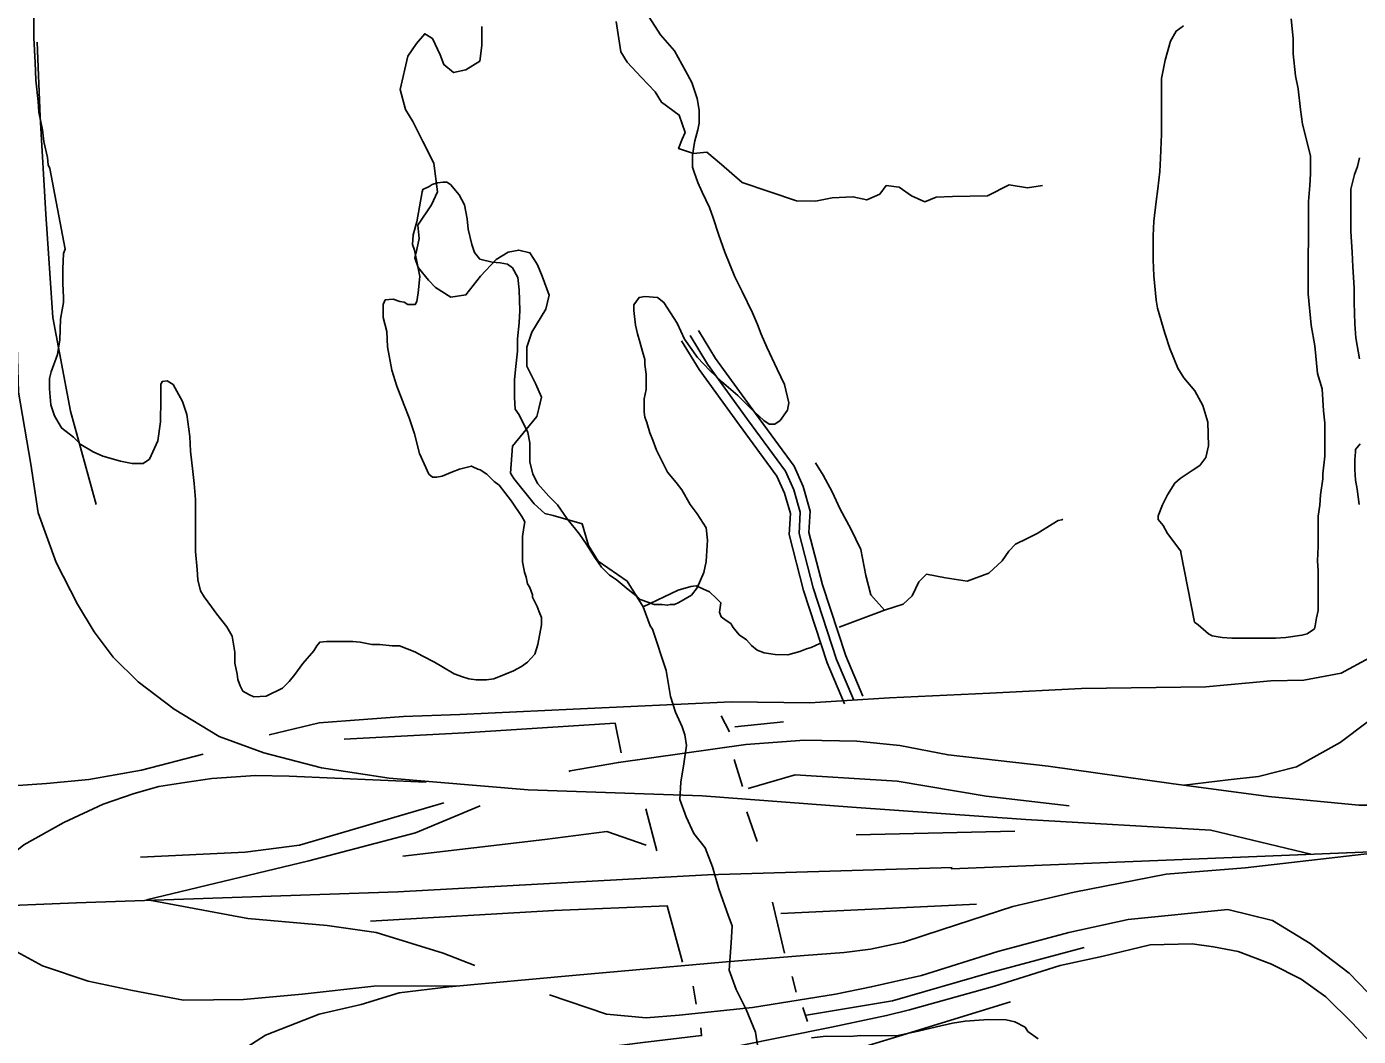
# Model space of a CAD drawing. Extents: x 3313442 to 3351311, y 721974 to 747360.
# Drawn here: x 3336009 to 3338028, y 730435 to 731966 of the extents above; entities that cross this region are included whole.
import ezdxf

# ---------------------------------------------------------------- set-up
doc = ezdxf.new("R2010")
doc.units = 0
for name, color, linetype in [('V-ROAD-CNTR', 7, 'Continuous'), ('V-SITE-VEGE', 7, 'Continuous'), ('V-TOPO-SHOR', 7, 'Continuous')]:
    doc.layers.add(name, color=color, linetype=linetype)

msp = doc.modelspace()

# ---------------------------------------------------------------- linework, layer by layer
at = {"layer": 'V-ROAD-CNTR'}
for points in [[(3338950.7, 731711.3), (3338900.3, 731641.9), (3338861.4, 731588.6), (3338818.6, 731546.9), (3338774.6, 731514.7), (3338715, 731481.5), (3338601.4, 731418), (3338520.4, 731372.8), (3338452.4, 731334.8), (3338382.8, 731291.2), (3338329.9, 731242.6), (3338276.8, 731184.2), (3338205, 731089), (3338127.5, 730998.9), (3338080.3, 730941.2), (3338000.6, 730881.2), (3337934.3, 730844.2), (3337876.5, 730829.3), (3337830.5, 730824.4), (3337764, 730816.2)], [(3337955.9, 730711.6), (3337804.1, 730748.3), (3337523.9, 730764.5), (3337259.9, 730782.8), (3337033.1, 730800.4), (3336768.9, 730809.4), (3336558.3, 730826.9), (3336455.9, 730842.5), (3336368.1, 730865.5), (3336300.3, 730890), (3336232.5, 730931.5), (3336177.8, 730972.8), (3336139.8, 731010.3), (3336110.7, 731048.8), (3336085.6, 731090.8), (3336053.4, 731154.1), (3336025.9, 731229.5), (3336014.8, 731303.1), (3335996, 731412.2), (3335990, 731620.5), (3335989.5, 731688.6)], [(3337262.7, 730945.4), (3337236.5, 731007.1), (3337201.1, 731115.7), (3337179.8, 731198.1), (3337181.8, 731230.2), (3337172, 731264.3), (3337159.3, 731292.6), (3337101.7, 731370.8), (3337040.8, 731454.8), (3337014.5, 731498)], [(3337276.5, 730951.3), (3337250.6, 731012.3), (3337215.5, 731119.9), (3337194.9, 731199.5), (3337196.9, 731231.9), (3337186.1, 731269.4), (3337172.3, 731300.2), (3337113.8, 731379.7), (3337053.3, 731463.2), (3337027.3, 731505.8)], [(3337248.9, 730939.5), (3337222.5, 731001.8), (3337186.7, 731111.5), (3337164.7, 731196.6), (3337166.7, 731228.5), (3337157.8, 731259.1), (3337146.2, 731285), (3337089.5, 731362), (3337028.3, 731446.5), (3337001.7, 731490.2)], [(3336662, 730512), (3336535.2, 730511.5), (3336426.3, 730499.7), (3336337.5, 730491.6), (3336246.6, 730490.6), (3336169.2, 730505.1), (3336101.6, 730519.2), (3336032.6, 730542.4), (3335982.5, 730569.8), (3335939.6, 730598), (3335907.6, 730622.8), (3335877.3, 730652.7), (3335834.7, 730693.4), (3335801.4, 730743.8), (3335771.2, 730785.5), (3335746.8, 730834.2), (3335728.1, 730884.2), (3335712.6, 730936.2), (3335703.6, 730988.1), (3335699.9, 731062), (3335697, 731160.7), (3335693.2, 731260.4), (3335677.5, 731451.6)], [(3338045.1, 731009.5), (3338001.7, 730986.2), (3337945.4, 730975.6), (3337895.3, 730974.6), (3337796.6, 730965.6), (3337608.3, 730962.9), (3337469.2, 730955.8), (3337317.2, 730948.7), (3337196, 730941.4), (3337077.6, 730942.7), (3336837.2, 730931.4), (3336665.6, 730923.5), (3336580, 730920.6), (3336519.6, 730916), (3336452.2, 730910.9), (3336376.4, 730892.6)], [(3336830.6, 730837.1), (3336833, 730838), (3336905.9, 730850.8), (3337099.4, 730878.2), (3337188.1, 730884.8), (3337267.4, 730883.2), (3337332.7, 730876.3), (3337405.8, 730862.1), (3337557.6, 730845.1), (3337744.1, 730818.9), (3337891.7, 730799.2), (3338028.6, 730785.8), (3338124.3, 730786.1), (3338263.5, 730795.2), (3338424.7, 730802.7), (3338532.8, 730810.9), (3338608.5, 730813.2)], [(3336276.2, 730863.6), (3336182.8, 730839.2), (3336103.1, 730825.1), (3336038.9, 730818.9), (3335987.9, 730815.1)], [(3335914.8, 730649.1), (3335952.5, 730685.2), (3336004.5, 730725.7), (3336065.2, 730759.9), (3336124.4, 730787.6), (3336171.7, 730803.6), (3336209.2, 730814.1), (3336248.6, 730820.6), (3336289.3, 730826.5), (3336355.8, 730830.8), (3336406.9, 730829.9), (3336614.5, 730820.8)], [(3336190.3, 730642.6), (3336436.3, 730701.5), (3336598.3, 730743.9), (3336696.5, 730784.8)], [(3337410.9, 730691.2), (3337410.9, 730689.7), (3337886.9, 730708.8), (3338343.4, 730727.5), (3338586.9, 730739.2)], [(3336299.8, 730392), (3336370.6, 730437.3), (3336451.9, 730469.1), (3336515.8, 730483.9), (3336573.7, 730501.4), (3336648.8, 730510.8), (3336836.5, 730527.7), (3337069.3, 730548.6), (3337187.7, 730558.1), (3337248.2, 730562.5), (3337288.1, 730567.6), (3337338.2, 730578.2), (3337397, 730597.5), (3337503.8, 730632.2), (3337596.9, 730654.1), (3337736.5, 730681.2), (3337856.6, 730691), (3338080.2, 730716.7)], [(3335935.4, 730631.7), (3336084.2, 730638), (3336571.3, 730654.7), (3337040.9, 730680.4), (3337412, 730691.3)], [(3336195, 730641.8), (3336344.2, 730614.3), (3336464.3, 730603.8), (3336538.5, 730592.8), (3336640.4, 730561.4), (3336688.1, 730542.7)], [(3336801.4, 730498.7), (3336887.7, 730468.9), (3336947.9, 730463.6), (3336997.9, 730467.5), (3337109.4, 730479.2), (3337234.9, 730499.7), (3337289.3, 730510.4), (3337365.5, 730527.7), (3337481.1, 730564.1), (3337589, 730593), (3337678.7, 730612.5), (3337830.1, 730627.7), (3337898, 730611.2), (3337954.7, 730576.3), (3338013.9, 730531.2), (3338098.7, 730444)], [(3337347.4, 730475.6), (3337476, 730511.6), (3337576, 730542.7), (3337641.2, 730557.3), (3337712.1, 730574.2), (3337775.9, 730575.6), (3337808.3, 730571.3), (3337845.7, 730564.4), (3337896.2, 730544.8), (3337941.2, 730522.1), (3337978.5, 730495.5), (3338019.1, 730455.6), (3338077.6, 730392.4)], [(3336284.7, 730334.3), (3336318.5, 730334.8), (3336461.7, 730353.1), (3336628.2, 730367.6), (3336794.1, 730379.3), (3336904.1, 730391.4), (3336992.1, 730404.2), (3337085.9, 730420.5), (3337229.1, 730449.6), (3337312.7, 730466.9), (3337347.4, 730475.6)]]:
    msp.add_lwpolyline(points, dxfattribs=at)
at = {"layer": 'V-SITE-VEGE'}
for points in [[(3336066.8, 731629.2), (3336043.6, 731751.2), (3336041.4, 731756.7), (3336040.3, 731767.8), (3336034.8, 731792.2), (3336032.6, 731810), (3336027.1, 731836.6), (3336026, 731853.2), (3336022.7, 731885.4), (3336021.6, 731912), (3336019.5, 731949.7), (3336019.5, 731995.2)], [(3336943.3, 731995.2), (3336969.9, 731954.1), (3336990.9, 731929.7), (3337007.5, 731899.7), (3337017.5, 731882), (3337025.2, 731857.6), (3337028.5, 731839.8), (3337028.5, 731819.9), (3337026.3, 731809.9), (3337021.8, 731793.3), (3337020.7, 731787.7), (3337018.5, 731771.1), (3337018.5, 731753.3), (3337020.7, 731745.6), (3337026.2, 731730), (3337032.8, 731715.6), (3337043.9, 731692.3), (3337049.4, 731676.8), (3337058.3, 731650.2), (3337067.1, 731624.6), (3337082.6, 731586.9), (3337093.6, 731564.7), (3337109.1, 731532.5), (3337116.9, 731514.8), (3337122.4, 731500.4), (3337131.2, 731480.4), (3337146.7, 731447.1), (3337157.8, 731423.8), (3337164.4, 731396.1), (3337162.2, 731385), (3337151.1, 731369.5), (3337143.3, 731363.9), (3337134.4, 731363.9), (3337126.7, 731369.5), (3337105.6, 731388.4), (3337086.8, 731407.2), (3337062.4, 731428.3), (3337044.7, 731445), (3337025.9, 731465), (3337005.9, 731492.7), (3336994.9, 731517.1), (3336975, 731548.2), (3336965, 731556), (3336946.1, 731557.1), (3336937.3, 731556), (3336929.5, 731544.9), (3336929.5, 731536.1), (3336931.7, 731513.9), (3336935, 731500.6), (3336938.3, 731488.4), (3336942.7, 731474), (3336946, 731461.7), (3336946, 731454), (3336948.2, 731439.6), (3336948.2, 731416.3), (3336944.8, 731401.9), (3336944.8, 731381.9), (3336945.9, 731374.1), (3336949.2, 731366.4), (3336953.6, 731350.8), (3336958.1, 731339.7), (3336963.6, 731324.2), (3336980.2, 731290.9), (3336993.5, 731275.4), (3337002.3, 731264.3), (3337014.5, 731242.1), (3337025.6, 731227.6), (3337038.9, 731206.6), (3337041.1, 731187.7)], [(3337925.9, 731978.5), (3337929.2, 731948.5), (3337929.2, 731925.2), (3337932.5, 731892), (3337936.9, 731872), (3337940.2, 731840.9), (3337943.5, 731818.8), (3337951.2, 731786.6), (3337955.6, 731769.9), (3337955.6, 731743.3), (3337954.4, 731725.6), (3337952.2, 731701.2), (3337952, 731561.5), (3337956.4, 731513.8), (3337961.9, 731482.7), (3337966.3, 731440.6), (3337972.9, 731417.3), (3337975.1, 731384), (3337977.3, 731365.1), (3337977.2, 731315.2), (3337973.9, 731288.6), (3337973.9, 731280.8), (3337970.5, 731256.5), (3337969.4, 731240.9), (3337967.1, 731224.3), (3337967.1, 731178.8), (3337966, 731156.6), (3337967, 731141.1), (3337967, 731081.2), (3337964.7, 731070.1), (3337962.5, 731057.9), (3337961.4, 731053.5), (3337950.3, 731045.8), (3337942.5, 731043.6), (3337918.1, 731040.3), (3337902.6, 731039.2), (3337836.1, 731039.2), (3337821.6, 731040.4), (3337806.1, 731042.6), (3337800.6, 731045.9), (3337785.1, 731059.3), (3337779.5, 731063.7), (3337758.6, 731169.1), (3337758.6, 731171.3), (3337738.7, 731198), (3337732, 731210.2), (3337724.3, 731219), (3337724.3, 731224.6), (3337730.9, 731241.2), (3337738.7, 731256.7), (3337749.8, 731274.5), (3337757.6, 731281.1), (3337765.4, 731286.6), (3337777.6, 731294.4), (3337787.6, 731301), (3337796.5, 731313.2), (3337800.9, 731331), (3337799.9, 731366.5), (3337792.1, 731392), (3337779.9, 731414.2), (3337763.3, 731434.1), (3337754.5, 731448.6), (3337742.3, 731478.5), (3337734.6, 731501.8), (3337723.5, 731539.6), (3337721.3, 731551.8), (3337718.1, 731588.4), (3337717, 731612.8), (3337717, 731649.4), (3337718.1, 731671.5), (3337721.5, 731701.5), (3337723.8, 731720.3), (3337727.1, 731746.9), (3337728.2, 731766.9), (3337729.4, 731803.5), (3337729.5, 731887.8), (3337735.1, 731915.5), (3337742.9, 731944.3), (3337751.8, 731959.8), (3337762.9, 731967.6)], [(3338029.5, 731462.7), (3338024, 731494.8), (3338022.9, 731515.9), (3338021.9, 731548.1), (3338021.9, 731570.2), (3338019.7, 731602.4), (3338018.6, 731624.6), (3338016.5, 731655.6), (3338016.5, 731720), (3338022.1, 731742.1), (3338026.6, 731754.3), (3338029.9, 731767.6)], [(3337041.1, 731187.7), (3337038.8, 731155.5), (3337035.5, 731138.9), (3337025.4, 731115.6), (3337016.6, 731104.6), (3336997.7, 731093.5), (3336991, 731090.2), (3336984.4, 731090.2), (3336979.9, 731089.1), (3336972.2, 731090.2), (3336960, 731090.2), (3336952.2, 731093.5), (3336938.9, 731098), (3336934.5, 731102.4), (3336925.6, 731109.1), (3336917.9, 731115.8), (3336902.4, 731128), (3336892.4, 731134.7), (3336880.2, 731146.9), (3336870.2, 731161.3), (3336857, 731182.4), (3336847, 731196.8), (3336828.2, 731220.1), (3336813.8, 731241.2), (3336800.5, 731254.5), (3336783.9, 731273.4), (3336776.1, 731287.8), (3336771.7, 731306.7), (3336771.7, 731335.5), (3336768.4, 731351.1), (3336755.2, 731377.7), (3336749.6, 731386.6), (3336748.5, 731404.3), (3336748.6, 731430.9), (3336749.7, 731446.5), (3336753.1, 731474.2), (3336753.1, 731493), (3336755.3, 731517.4), (3336756.5, 731536.3), (3336755.4, 731567.3), (3336753.2, 731586.2), (3336745.4, 731600.6), (3336737.7, 731606.2), (3336726.6, 731608.4), (3336714.4, 731609.5), (3336695.6, 731614), (3336687.8, 731624), (3336683.4, 731636.2), (3336677.9, 731659.5), (3336676.8, 731675), (3336672.4, 731696.1), (3336664.6, 731711.6), (3336651.3, 731727.2), (3336645.8, 731730.5), (3336640.2, 731730.5), (3336631.4, 731729.4), (3336623.6, 731727.2), (3336619.2, 731723.9), (3336609.2, 731719.4), (3336608.1, 731716.1), (3336600.2, 731670.7), (3336594.7, 731650.7), (3336593.6, 731636.3), (3336596.9, 731627.4), (3336601.3, 731605.2), (3336604.6, 731587.5), (3336602.3, 731563.1), (3336600.1, 731549.8), (3336597.9, 731545.3), (3336586.8, 731545.4), (3336581.2, 731548.7), (3336574.6, 731549.8), (3336564.6, 731553.1), (3336552.4, 731552.1), (3336549.1, 731545.4), (3336549.1, 731525.4), (3336554.6, 731504.4), (3336555.7, 731481.1), (3336562.3, 731445.6), (3336570, 731421.2), (3336581.1, 731392.3), (3336588.8, 731373.5), (3336596.5, 731349.1), (3336604.3, 731319.1), (3336618.6, 731288), (3336624.2, 731283.6), (3336630.8, 731283.6), (3336638.6, 731284.7), (3336654.1, 731291.3), (3336665.2, 731295.7), (3336683, 731300.1), (3336685.2, 731299), (3336693, 731295.7), (3336696.3, 731294.6), (3336706.3, 731287.9), (3336717.3, 731276.8), (3336725.1, 731271.3), (3336733.9, 731260.2), (3336743.9, 731246.8), (3336759.4, 731223.5), (3336763.8, 731215.8)], [(3336763.8, 731215.8), (3336762.7, 731206.9), (3336760.5, 731193.6), (3336760.4, 731154.8), (3336763.7, 731139.2), (3336766, 731131.5), (3336768.2, 731121.5), (3336771.5, 731115.9), (3336775.9, 731104.8), (3336775.9, 731101.5), (3336782.5, 731087.1), (3336785.9, 731079.3), (3336789.2, 731070.5), (3336789.2, 731059.4), (3336783.6, 731029.4), (3336779.1, 731015), (3336768, 731002.8), (3336759.1, 730996.2), (3336746.9, 730989.5), (3336735.8, 730985.1), (3336717, 730977.4), (3336705.9, 730976.3), (3336690.4, 730976.3), (3336679.3, 730977.4), (3336669.3, 730980.8), (3336657.1, 730985.2), (3336638.3, 730996.3), (3336627.2, 731003), (3336609.4, 731011.9), (3336597.2, 731018.6), (3336574, 731027.5), (3336562.9, 731027.5), (3336544, 731029.7), (3336531.8, 731029.7), (3336514.1, 731033.1), (3336503, 731034.2), (3336463.1, 731034.2), (3336453.1, 731033.1), (3336448.6, 731027.6), (3336444.2, 731019.9), (3336427.5, 731001), (3336415.3, 730984.4), (3336406.4, 730973.3), (3336396.4, 730963.3), (3336372, 730951.2), (3336353.2, 730950.1), (3336346.5, 730953.4), (3336336.6, 730959), (3336332.1, 730966.8), (3336328.8, 730976.7), (3336327.7, 730984.5), (3336324.4, 731001.1), (3336324.4, 731017.8), (3336320, 731042.2), (3336312.3, 731056.6), (3336296.8, 731075.5), (3336289, 731086.6), (3336277.9, 731102.1), (3336272.4, 731111), (3336268, 731127.6), (3336266.9, 731143.2), (3336264.7, 731170.9), (3336264.8, 731249.6), (3336262.6, 731274), (3336260.4, 731291.8), (3336257.1, 731322.8), (3336256.1, 731345), (3336251.7, 731378.3), (3336245, 731398.3), (3336230.6, 731423.8), (3336221.8, 731429.4), (3336214, 731428.3), (3336211.8, 731423.8), (3336211.8, 731401.6), (3336211.7, 731367.3), (3336207.3, 731338.4), (3336195, 731310.7), (3336185, 731304.1), (3336168.4, 731304.1), (3336150.7, 731307.4), (3336124, 731315.2), (3336109.6, 731321.9), (3336090.8, 731333), (3336079.7, 731344.1), (3336062, 731357.5), (3336059.8, 731360.8), (3336050.9, 731376.3), (3336045.4, 731393), (3336043.2, 731417.4), (3336043.2, 731432.9), (3336045.5, 731442.9), (3336055.5, 731469.5), (3336058.8, 731491.7), (3336060, 731522.7), (3336062.2, 731537.1), (3336064.4, 731548.2), (3336064.5, 731556), (3336063.4, 731577), (3336063.4, 731599.2), (3336064.5, 731622.5), (3336066.8, 731629.2)], [(3338029.3, 731242), (3338026, 731265.3), (3338023.8, 731278.6), (3338022.7, 731295.2), (3338022.7, 731309.6), (3338023.8, 731321.8), (3338023.8, 731325.1), (3338030.5, 731334)], [(3337198.7, 730433.4), (3337220.9, 730435.6), (3337257.5, 730435.5), (3337273.1, 730436.6), (3337327.4, 730436.5), (3337360.7, 730443.2), (3337388.4, 730449.8), (3337412.8, 730455.3), (3337431.7, 730458.6), (3337467.2, 730460.8), (3337493.8, 730460.7), (3337507.1, 730457.4), (3337522.6, 730449.6), (3337527, 730443), (3337542.5, 730431.9)]]:
    msp.add_lwpolyline(points, dxfattribs=at)
at = {"layer": 'V-TOPO-SHOR'}
for p, q in [((3337074.4, 730897.4), (3337061.6, 730921.3)), ((3337082.6, 730904.6), (3337156.3, 730912.3)), ((3337094.2, 730814.3), (3337081.5, 730855.2)), ((3336964.1, 730716.6), (3336947.7, 730780.6)), ((3337116.4, 730730.7), (3337100.9, 730776.1)), ((3337266.7, 730741.3), (3337507.2, 730746.6)), ((3337139.5, 730639), (3337158, 730561.5)), ((3337152.4, 730621.6), (3337448.7, 730636)), ((3337023.6, 730484.4), (3337019.4, 730511.5)), ((3337169.3, 730526.1), (3337175.5, 730502.4)), ((3337185.8, 730479.1), (3337192.6, 730457.9))]:
    msp.add_line(p, q, dxfattribs=at)
for points in [[(3337117.5, 730419.1), (3337114, 730442), (3337106.9, 730459.2), (3337099.8, 730476.4), (3337084.7, 730506.5), (3337073.8, 730535.7), (3337076.8, 730577.1), (3337078.5, 730603.3), (3337073.1, 730617.8), (3337058.3, 730659), (3337048.4, 730692.3), (3337037.4, 730721.5), (3337020.4, 730743.2), (3337008.5, 730768.2), (3336999.1, 730794.7), (3337000.8, 730820.9), (3337005.1, 730848.7), (3337009.4, 730876.5), (3337006.5, 730892.7), (3337002.7, 730904.7), (3336992.4, 730927.1), (3336984.7, 730951), (3336978.3, 730990.2), (3336957.5, 731052.7), (3336954.3, 731057.9), (3336943.3, 731087), (3336919.2, 731125.9), (3336875.3, 731156.1), (3336860.8, 731179.5), (3336850.8, 731212.8), (3336807.2, 731225.2), (3336794.6, 731228.2), (3336778.1, 731243.1), (3336747.2, 731281.4), (3336742.3, 731289.2), (3336745.4, 731330.6), (3336782.4, 731375.1), (3336785.3, 731387.7), (3336789.3, 731404.5), (3336780.6, 731424.3), (3336767.1, 731451.8), (3336767.2, 731480.6), (3336774.7, 731503.3), (3336781.8, 731514.9), (3336796.1, 731538.2), (3336801, 731559.2), (3336790.1, 731588.3), (3336783, 731605.5), (3336778.2, 731613.3), (3336771.8, 731623.6), (3336754.9, 731627.6), (3336738.8, 731624.7), (3336720.6, 731613.4), (3336696.9, 731587.9), (3336674.8, 731559.8), (3336651.9, 731556.4), (3336628.6, 731570.7), (3336618, 731582), (3336602.5, 731601.1), (3336597, 731615.7), (3336600, 731628.3), (3336603.9, 731645.1), (3336602, 731665.5), (3336622.5, 731696.2), (3336631.6, 731716.2), (3336626.2, 731759.6), (3336609.5, 731792.3), (3336594.4, 731822.5), (3336583.1, 731840.6), (3336574.8, 731871.4), (3336586.6, 731921.8), (3336599.9, 731940.9), (3336612.2, 731955.7), (3336623.8, 731948.6), (3336635.7, 731923.6), (3336641.2, 731909), (3336656.1, 731896.7), (3336674.8, 731901.2), (3336695.6, 731914.1), (3336698.9, 731937.7), (3336699, 731966.5)], [(3336902.5, 731974.3), (3336909.5, 731928.4), (3336919.1, 731912.8), (3336940.4, 731890.1), (3336961.7, 731867.4), (3336971.4, 731851.8), (3336997.9, 731832.3), (3337007.2, 731805.8), (3337002.6, 731795.8), (3336997.1, 731781.5), (3337019.7, 731774), (3337040.1, 731775.9), (3337062.4, 731757.4), (3337093.7, 731730.1), (3337175.8, 731702.1), (3337204.6, 731702), (3337230.1, 731707.1), (3337261.5, 731708.6), (3337282.5, 731703.7), (3337302.3, 731712.4), (3337312.1, 731725.6), (3337331.5, 731723.3), (3337350.5, 731710), (3337370.5, 731700.9), (3337387.7, 731708), (3337412.3, 731708.9), (3337465.7, 731709.7), (3337498.4, 731726.4), (3337526.2, 731722.1), (3337549.2, 731725.6)], [(3336114.2, 731242.1), (3336075.2, 731383.3), (3336048.3, 731525.6), (3336037.9, 731682.3), (3336029.2, 731829.5), (3336024.3, 731943)], [(3337309.6, 731081.7), (3337288.9, 731104.9), (3337281.3, 731134.1), (3337273.6, 731173.8), (3337258.6, 731204.8), (3337242.1, 731234.8), (3337230, 731261.1), (3337216.3, 731286.6), (3337204.9, 731304.9)], [(3337240.8, 731055.9), (3337309.6, 731081.7), (3337337.9, 731090.8), (3337351.3, 731103.3), (3337361.5, 731124.5), (3337373.3, 731136.1), (3337402.1, 731130.7), (3337435, 731125.6), (3337467.8, 731137.6), (3337487.9, 731156.4), (3337497.9, 731171.1), (3337508.2, 731181.7), (3337526, 731190.6), (3337540.7, 731197.7), (3337563.6, 731211.9), (3337572.8, 731217.6), (3337578.4, 731218.9), (3337579.9, 731219.9)], [(3336943.3, 731087), (3336996.3, 731111.8), (3337016, 731117.6), (3337024, 731118.4), (3337044.2, 731109.7), (3337054.9, 731099.4), (3337061.2, 731092.7), (3337059.2, 731078.8), (3337061.5, 731071.7), (3337069.3, 731066), (3337076.2, 731061.7), (3337080, 731055.6), (3337089.1, 731044.3), (3337100.3, 731036.5), (3337107.5, 731028.3), (3337116.3, 731021), (3337127.2, 731017.1), (3337143.6, 731014.6), (3337163, 731014), (3337181.2, 731018.9), (3337191.3, 731023.1), (3337198.4, 731025.3), (3337211.6, 731031.4)], [(3336909.9, 730865.2), (3336900.9, 730910.5), (3336672.6, 730895.9), (3336489.9, 730886.3)], [(3337102.5, 730811.1), (3337174.2, 730832.2), (3337328.7, 730822.3), (3337463.4, 730799.9), (3337589.4, 730784.9)], [(3336641.2, 730789.5), (3336422.3, 730725.6), (3336340, 730714.7), (3336181.4, 730707.4)], [(3336579.1, 730708.5), (3336794.3, 730734.1), (3336888.6, 730746), (3336947.9, 730725.6)], [(3337003.1, 730548), (3336979.9, 730633.2), (3336808.3, 730626.2), (3336530, 730610.2)], [(3337190.9, 730467.5), (3337321.5, 730489.2), (3337468.8, 730532), (3337612.4, 730570.3)], [(3337500.3, 730488), (3337331.3, 730436), (3337256.6, 730412.9), (3337204.6, 730397.6), (3337181.4, 730404.3), (3337170.1, 730412.2)], [(3336355.2, 730366), (3336577.3, 730387.3), (3336776.2, 730404.9), (3336943.2, 730426), (3337032, 730436.6), (3337030.9, 730448.6)]]:
    msp.add_lwpolyline(points, dxfattribs=at)

doc.saveas('drawing.dxf')
